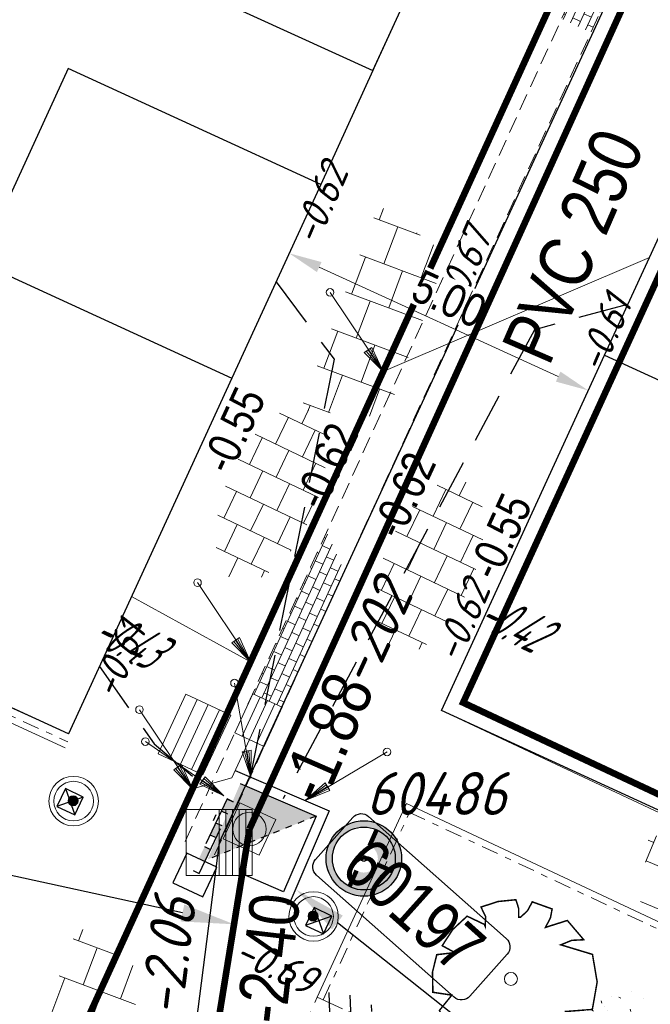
# Model space of a CAD drawing. Header units: metres. Extents: x 111546 to 149831, y 498798 to 507863.
# Tile 704 of 1056: x 112092 to 112102, y 501538 to 501553. Entities that reach past the tile are written whole.
import ezdxf
from ezdxf import colors
from ezdxf.entities.mleader import LeaderData, LeaderLine
from ezdxf.enums import TextEntityAlignment as Align
from ezdxf.math import Vec2, Vec3

# ---------------------------------------------------------------- set-up
doc = ezdxf.new("R2010")
doc.units = ezdxf.units.M
for name, pattern in [('ACAD_ISO11W100', [33, 12, -3, 12, -3, 0, -3]), ('DASHDOT', [25.4, 12.7, -6.35, 0, -6.35]), ('DASHED', [19.05, 12.7, -6.35]), ('HIDDENX2', [19.05, 12.7, -6.35]), ('JIS_02_0.7', [1.35, 0.75, -0.6]), ('RI-HWA', [7.4, 5, -2.4]), ('RI-VWA_HUISAANSLUITING', [6.1, 2.5, -1.8, 0, -1.8])]:
    doc.linetypes.add(name, pattern=pattern)
for name, color, linetype in [('0-bs-hoogte dorpel', 130, 'Continuous'), ('0-hoogte mv-bestaand', 253, 'Continuous'), ('0-hoogte mv-nieuw', 2, 'Continuous'), ('0-werkgrens', 210, 'FENCELINE1'), ('1-ontgraven teelaarde tbv aanbrengen cunet', 252, 'DASHED'), ('2-bs-Streng overstort  bobtot', 253, 'Continuous'), ('2-nw- bob-DWA', 20, 'Continuous'), ('2-nw-bob-HWA', 160, 'Continuous'), ('2-nw-diameter DWA', 20, 'Continuous'), ('2-nw-DWA inspectieput nr', 2, 'Continuous'), ('2-nw-inspectieput-OVS', 3, 'RI-VWA_HUISAANSLUITING'), ('2-nw-streng-DWA PVC', 131, 'DASHED'), ('2-nw-streng-HWA', 160, 'RI-HWA'), ('2-nw-tekst riool', 7, 'Continuous'), ('2-vw-DWA Put inspectie nummer', 54, 'Continuous'), ('2-vw-DWA-streng-PVC250-excl grondwerk', 41, 'RI-HWA-V'), ('2-vw-HWA-streng-PVC200-excl grondwerk', 41, 'RI-HWA-V'), ('2-vw-Put Overstort', 252, 'Continuous'), ('2-vw-Streng gemengd  bobtot', 54, 'Continuous'), ('3-nw-object-kunststof paal', 3, 'Continuous'), ('3-nw-object-uitneembare paal', 3, 'JIS_02_0.7'), ('3-vw-HV-304010-Opbreken tegels-opp', 150, 'AI-KADASTRAAL'), ('3-vw-object', 3, 'JIS_02_0.7'), ('6-OVL-nw-lichtmast D+E', 150, 'Continuous'), ('6-OVL-nw-lichtmast nr', 2, 'Continuous'), ('B01_HOOFDGEBOUW', 1, 'Continuous'), ('B07_TUSSENMUUR', 1, 'Continuous'), ('Q26_BOOM', 252, 'Continuous'), ('V03_KNTTEGELPAD', 252, 'Continuous')]:
    doc.layers.add(name, color=color, linetype=linetype)
for name, color, linetype, lineweight in [('0-kadastrale percelen', 253, 'AI-KADASTRAAL', 9), ('2-nw-inlaat-dwa 125', 10, 'Continuous', 15), ('2-nw-inlaat-hwa 125', 160, 'Continuous', 15), ('2-YY-huisaansluiting DWA 125mm', 10, 'HIDDENX2', 30), ('2-YY-kolkleiding HWA 125mm', 150, 'Continuous', 15), ('3-nw-arcering-molgoot', 7, 'Continuous', 5), ('3-nw-arcering-trottoir', 2, 'Continuous', 15), ('3-nw-band-ob 10x20', 7, 'Continuous', 13), ('3-nw-band-ob 10x20-achterkant', 7, 'DASHDOT', 13), ('3-nw-band-ob-12x25 achterkant band', 40, 'ACAD_ISO11W100', 13), ('3-nw-kolk-stratkolk', 7, 'Continuous', 13), ('3-nw-maatvoering', 181, 'Continuous', 15), ('3-nw-materiaalscheiding-', 7, 'DASHED', 13), ('3-nw-putrand-bestrating-dwa', 30, 'Continuous', 13), ('3-vw-kolk-straatkolk', 50, 'Continuous', 13), ('3-vw-object-betonnen paal', 13, 'Continuous', 13), ('3-vw-verharding', 3, 'Continuous', 15), ('4-nw-gazon', 7, 'Continuous', 5)]:
    doc.layers.add(name, color=color, linetype=linetype, lineweight=lineweight)
doc.layers.add('3-nw-menggranulaat', color=7, linetype='Continuous', lineweight=13, true_color=0xebebeb)
doc.styles.get("Standard").update_dxf_attribs({"font": 'isocp-ie.shx'})
doc.styles.add('veysel', font='isocp-ie.shx', dxfattribs={"height": 0.1})
doc.styles.add('Zaanstad', font='ARIALN.TTF')
doc.styles.add('Zaanstad 1-200 1.8mm', font='ARIALN.TTF', dxfattribs={"height": 0.36})
doc.styles.add('Zaanstad 1-200 2.0mm', font='ARIALN.TTF', dxfattribs={"height": 0.4})
doc.styles.add('Zaanstad 1-500 1.8mm', font='ARIALN.TTF', dxfattribs={"height": 0.9})
doc.styles.add('Zaanstad 1-500 2.0mm', font='ARIALN.TTF', dxfattribs={"height": 1})
doc.linetypes.add('AI-KADASTRAAL', pattern='A,5.5,-2,["K",Standard,S=1.8,R=0,X=0,Y=-0.9],-2,5.5,-2,[5,NLCS.SHX,S=0.75,R=0,X=0,Y=0],-2', length=19)
doc.linetypes.add('FENCELINE1', pattern='A,6.35,-2.54,[133,ltypeshp.shx,S=2.54,R=0,X=-2.54,Y=0],-2.54,25.4', length=36.83)
doc.linetypes.add('RI-HWA-V', pattern='A,2.5,[24,NLCS.SHX,S=1,R=0,X=0,Y=0],2.5,-1.8', length=6.8)
doc.dimstyles.new('1-250', dxfattribs={"dimscale": 0.25, "dimtxt": 2, "dimasz": 2, "dimexe": 1, "dimexo": 1, "dimgap": 0.5, "dimtad": 1, "dimzin": 0, "dimdsep": 46, "dimtxsty": 'Zaanstad', "dimcen": 0, "dimclrd": 256, "dimclre": 256, "dimclrt": 256, "dimadec": 0, "dimazin": 0, "dimtfac": 1, "dimtofl": 0, "dimtmove": 0, "dimatfit": 3, "dimfxl": 1, "dimtfill": 1, "dimtolj": 1, "dimtzin": 0, "dimlwd": -1, "dimlwe": -1, "dimarcsym": 0})
pattern_1 = [(294.51638, (112010.33835, 501946.37295), (-0.2375469, -0.6359021), [0.4, -0.56]), (294.51638, (112010.27896, 501946.21397), (-0.2375469, -0.6359021), [0.16, -0.8]), (294.51638, (112010.49732, 501946.31356), (-0.2375469, -0.6359021), [0.16, -0.8])]

# ---------------------------------------------------------------- blocks, each defined once
blk = doc.blocks.new('Q26')
at = {"linetype": 'Continuous', "lineweight": 20, "const_width": 0.0225}
blk.add_lwpolyline([(0.757, 0.516), (1.237, 0.371), (1.308, -0.046), (1.235, -0.463), (0.83, -0.494), (1.061, -0.711), (0.757, -1.022), (0.565, -0.971), (0.395, -0.867), (0.404, -1.032), (0.49, -1.198), (0.163, -1.271), (-0.015, -1.136), (-0.097, -0.929), (-0.141, -1.084), (-0.112, -1.255), (-0.489, -1.131), (-0.532, -0.774), (-0.668, -0.854), (-0.707, -0.996), (-0.927, -0.766), (-1.083, -0.479), (-0.894, -0.246), (-1.181, -0.203), (-1.187, 0.104), (-1.122, 0.367), (-0.847, 0.398), (-1.04, 0.503), (-0.879, 0.749), (-0.663, 0.95), (-0.402, 0.826), (-0.388, 0.795), (-0.382, 0.942), (-0.452, 1.088), (-0.194, 1.172), (0.076, 1.199), (0.118, 1.07), (0.119, 0.935), (0.148, 0.935), (0.252, 1.031), (0.325, 1.167), (0.626, 1.059), (0.6, 0.925), (0.525, 0.78), (0.856, 0.885), (1.105, 0.593), (0.924, 0.584)], close=True, dxfattribs=at)
at = {"linetype": 'Continuous', "lineweight": 20}
blk.add_circle((0.001, -0.001), 0.0983, dxfattribs=at)
blk = doc.blocks.new('PUTVOP')
at = {"layer": '2-vw-Put Overstort', "linetype": 'Continuous', "lineweight": 0, "flags": 128}
blk.add_lwpolyline([(0, 0), (0, 0.5), (-0.5, 0.5), (-0.5, -0.5), (0.5, -0.5), (0.5, 0.5), (0, 0.5), (0.1, 0.5), (0.1, -0.5), (0.2, -0.5), (0.2, 0.5), (0.3, 0.5), (0.3, -0.5), (0.4, -0.5), (0.4, 0.5), (0.5, 0.5), (0.5, -0.5), (0, -0.5), (0, 0)], dxfattribs=at)
at = {"layer": '2-vw-Put Overstort', "linetype": 'Continuous', "lineweight": 0}
blk.add_point((0, 0), dxfattribs=at)
blk = doc.blocks.new('*D564')
at = {"layer": '3-nw-maatvoering', "ltscale": 0.01, "transparency": 16777216}
for p, q in [((112096.159, 501549.128), (112096.098, 501548.995)), ((112096.657, 501549.014), (112100.277, 501547.354)), ((112100.688, 501547.051), (112100.627, 501546.918))]:
    blk.add_line(p, q, dxfattribs=at)
for points in [[(112096.692, 501549.089), (112096.622, 501548.938), (112096.202, 501549.222)], [(112100.312, 501547.43), (112100.242, 501547.278), (112100.731, 501547.145)]]:
    blk.add_solid(points, dxfattribs=at)
at = {"layer": 'Defpoints', "color": 0, "ltscale": 0.01, "transparency": 16777216}
for p in [(112096.263, 501549.355), (112100.792, 501547.278), (112100.731, 501547.145)]:
    blk.add_point(p, dxfattribs=at)
at = {"layer": '3-nw-maatvoering', "ltscale": 0.01, "transparency": 16777216, "insert": (112098.625, 501548.529), "char_height": 0.5, "attachment_point": 5, "rotation": 335.3675, "style": 'Zaanstad', "bg_fill": 3, "box_fill_scale": 1.1, "bg_fill_color": 256, "bg_fill_true_color": 13158600, "bg_fill_transparency": 0}
blk.add_mtext('\\A1;5.00', dxfattribs=at)
blk = doc.blocks.new('tgls')
at = {"linetype": 'Continuous'}
for p, q in [((-1.018, -0.663), (-1.018, 0.575)), ((-0.418, -0.668), (-0.418, 0.573)), ((0.182, -0.673), (0.182, 0.57)), ((0.782, -0.678), (0.782, 0.568)), ((-1.018, 0.329), (-1.552, 0.329)), ((0.182, 0.329), (-0.418, 0.329)), ((1.218, 0.329), (0.782, 0.329)), ((-1.618, 0.029), (-1.635, 0.029)), ((-1.618, -0.658), (-1.618, 0.09)), ((-0.418, 0.029), (-1.018, 0.029)), ((0.782, 0.029), (0.182, 0.029)), ((-1.018, -0.271), (-1.618, -0.271)), ((0.182, -0.271), (-0.418, -0.271)), ((1.382, -0.271), (0.782, -0.271)), ((1.382, -0.682), (1.382, -0.248)), ((-1.618, -0.571), (-1.803, -0.571)), ((-0.418, -0.571), (-1.018, -0.571)), ((0.782, -0.571), (0.182, -0.571)), ((1.473, -0.571), (1.382, -0.571))]:
    blk.add_line(p, q, dxfattribs=at)
blk = doc.blocks.new('straatkolk_M')
at = {"linetype": 'Continuous'}
for p, q in [((-0.404, 0.475), (-0.569, -0.255)), ((0.569, 0.255), (-0.404, 0.475)), ((0.569, 0.255), (0.404, -0.475)), ((0.404, -0.475), (-0.569, -0.255))]:
    blk.add_line(p, q, dxfattribs=at)
blk = doc.blocks.new('Bestaande straatkolk')
for points in [[(-0.499, 0.559), (0.499, 0.559)], [(-0.499, 0.374), (0.499, 0.374)], [(-0.499, 0.189), (0.499, 0.189)]]:
    blk.add_lwpolyline(points)
at = {"rotation": 12.74062106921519}
blk.add_blockref('straatkolk_M', (0, 0.374), dxfattribs=at)
blk = doc.blocks.new('3-neerklapbare paal')
for points in [[(0.05, -0.5), (-0.05, -0.5), (-0.05, -0.7), (0.05, -0.7)], [(0.05, -0.9), (-0.05, -0.9), (-0.05, -1.1), (0.05, -1.1)], [(0.05, -1.3), (-0.05, -1.3), (-0.05, -1.5), (0.05, -1.5)]]:
    blk.add_hatch(color=256).paths.add_polyline_path(points)
blk.add_lwpolyline([(-0.25, -0.5), (0.25, -0.5), (0.25, 0), (-0.25, 0)], close=True)
for points in [[(-0.05, -0.3), (-0.05, -1.5), (0.05, -1.5), (0.05, -0.3)], [(0.05, -0.3), (-0.05, -0.3)], [(0.053, -0.7), (-0.05, -0.7)], [(0.053, -0.9), (-0.05, -0.9)], [(0.053, -1.1), (-0.05, -1.1)], [(0.053, -1.1), (-0.05, -1.1)], [(0.053, -1.3), (-0.05, -1.3)], [(0.053, -1.5), (-0.05, -1.5)]]:
    blk.add_lwpolyline(points)
blk = doc.blocks.new('2-inlaat')
for p, q in [((-1.728, 2.693), (0, 0)), ((0, 0), (-0.357, 0.822))]:
    blk.add_line(p, q)
blk.add_lwpolyline([(-0.357, 0.822), (-0.618, 0.653), (0, 0), (-0.424, 0.781), (-0.552, 0.694), (0, 0), (-0.491, 0.739)])
blk.add_circle((-1.728, 2.693), 0.128)
blk = doc.blocks.new('2-inspectieput 100x100')
at = {"ltscale": 0.02}
h = blk.add_hatch(color=256, dxfattribs=at)
h.dxf.hatch_style = 1
h.paths.add_polyline_path([(0.5, 0.5), (-0.5, 0.5), (-0.5, -0.5)])
at = {"flags": 128}
for points in [[(-0.62, 0.62), (0.62, 0.62), (0.62, -0.62), (-0.62, -0.62)], [(-0.5, 0.5), (0.5, 0.5), (0.5, -0.5), (-0.5, -0.5)]]:
    blk.add_lwpolyline(points, close=True, dxfattribs=at)
at = {"ltscale": 0.02}
blk.add_lwpolyline([(0.5, 0.5), (-0.5, -0.5)], dxfattribs=at)
blk = doc.blocks.new('6-OVL-LM 3.5m fietspad')
at = {"linetype": 'ByBlock', "lineweight": -2}
h = blk.add_hatch(color=0, dxfattribs=at)
h.paths.add_polyline_path([(0, 0.42, 1), (0, -0.42, 1)])
h.paths.add_polyline_path([(0, -0.35, -1), (0, 0.35, -1)], flags=16)
h.paths.add_polyline_path([(0, -0.032, -1), (0, 0.032, -1)], flags=0)
h = blk.add_hatch(color=0, dxfattribs=at)
h.dxf.hatch_style = 1
h.paths.add_polyline_path([(0, 0.156, -0.031603), (0.02, 0.155), (0.02, 0.349, 0.014031), (0, 0.35, 0.414214), (-0.35, 0), (-0.156, 0, -0.414214)])
h.paths.add_polyline_path([(0, -0.35), (0, -0.156, -0.414214), (-0.156, 0), (-0.35, 0, 0.414214)])
at = {"color": 0, "linetype": 'ByBlock', "lineweight": -2, "const_width": 0.05}
for points in [[(0.02, 0.349), (0.02, 0.155)], [(-0.156, 0), (-0.35, 0)], [(0, -0.156), (0, -0.35)]]:
    blk.add_lwpolyline(points, dxfattribs=at)
at = {"color": 0, "linetype": 'ByBlock', "lineweight": -2}
for radius in [0.42, 0.35, 0.0315]:
    blk.add_circle((0, 0), radius, dxfattribs=at)
at = {"ltscale": 2.5, "style": 'Zaanstad 1-200 2.0mm', "flags": 1}
blk.add_attdef('STRAAT', (1.192, -1.016), '', height=0.4, dxfattribs=at)
at = {"layer": '6-OVL-nw-lichtmast nr', "ltscale": 0.05, "style": 'Zaanstad'}
blk.add_attdef('MAST', (1.228, 0.306), '', height=0.4, dxfattribs=at)
blk = doc.blocks.new('3-PAAL KUNSTSTOF')
for p, q in [((-0.3, 0.225), (0.2, -0.275)), ((0.2, 0.225), (-0.3, -0.275))]:
    blk.add_line(p, q)
at = {"flags": 128}
blk.add_lwpolyline([(-0.3, -0.275), (0.2, -0.275), (0.2, 0.225), (-0.3, 0.225)], close=True, dxfattribs=at)
blk = doc.blocks.new('putrand')
blk.add_lwpolyline([(-0.3, -0.3), (0.3, -0.3), (0.3, 0.3), (-0.3, 0.3)], close=True)
blk.add_circle((0, 0), 0.253)
blk = doc.blocks.new('3-betonnen paaltje')
at = {"ltscale": 0.3}
h = blk.add_hatch(color=256, dxfattribs=at)
edge = h.paths.add_edge_path()
edge.add_arc((0.0022, 0.0055), 0.05, 0, 360)
for centre, radius in [((0, 0), 0.25), ((0, 0), 0.2), ((0.0022, 0.0055), 0.05)]:
    blk.add_circle(centre, radius, dxfattribs=at)

msp = doc.modelspace()

# ---------------------------------------------------------------- hatches: boundary and pattern name
at = {"layer": '3-nw-arcering-molgoot', "ltscale": 0.01}
h = msp.add_hatch(dxfattribs=at)
h.set_pattern_fill('AVH-BSS_KEIFORMAAT_HALFST', color=256, scale=1.2, angle=90, pattern_type=2)
h.set_pattern_definition([(335.40523, (112111.90461, 501583.457), (0.16700946, 0.0621276), [0.126, -0.126]), (65.40523, (112111.90461, 501583.457), (-0.11456853, 0.05244093), [])])
h.paths.add_polyline_path([(112100.3307, 501552.7739), (112100.7743, 501552.5696), (112101.7151, 501554.6251), (112101.449, 501555.2211)])
h = msp.add_hatch(dxfattribs=at)
h.set_pattern_fill('AVH-BSS_KEIFORMAAT_HALFST', color=256, scale=1.2, angle=90, pattern_type=2)
h.set_pattern_definition([(335.40523, (112107.22502, 501573.23342), (0.16700946, 0.0621276), [0.126, -0.126]), (65.40523, (112107.22502, 501573.23342), (-0.11456853, 0.05244093), [])])
h.paths.add_polyline_path([(112095.6511, 501542.5503), (112096.0947, 501542.346), (112097.0355, 501544.4015), (112096.7694, 501544.9975)])
at = {"layer": '3-nw-arcering-trottoir'}
h = msp.add_hatch(dxfattribs=at)
h.set_pattern_fill('AVH-TEGEL_300X300_HALFST', color=256, scale=1.5, angle=404.48263, style=0, pattern_type=2)
h.set_pattern_definition([(64.50611248, (-284941.2196, 818953.96537), (-0.00940535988, 0.50302737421), [0.45, -0.45]), (154.50611248, (-284941.2196, 818953.96537), (-0.19368666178, -0.40618404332), [])])
edge = h.paths.add_edge_path()
edge.add_ellipse((112098.3125, 501544.4701), major_axis=(0.5517, 1.2939), ratio=0.488545, start_angle=0, end_angle=360)
at = {"layer": '3-vw-HV-304010-Opbreken tegels-opp', "ltscale": 0.01}
h = msp.add_hatch(dxfattribs=at)
h.set_pattern_fill('GOST_GLASS', color=256, scale=0.08)
h.set_pattern_definition(pattern_1)
h.paths.add_polyline_path([(112098.7563, 501543.6423), (112099.9171, 501542.939), (112100.6465, 501543.5383), (112099.4856, 501544.2416)], flags=9)
h = msp.add_hatch(dxfattribs=at)
h.set_pattern_fill('GOST_GLASS', color=256, scale=0.08)
h.set_pattern_definition(pattern_1)
h.paths.add_polyline_path([(112092.9095, 501543.3696), (112094.0624, 501542.6714), (112094.785, 501543.2652), (112093.6321, 501543.9634)], flags=9)

# ---------------------------------------------------------------- linework, layer by layer
at = {"layer": '0-kadastrale percelen', "ltscale": 0.25}
msp.add_lwpolyline([(112108.85, 501576.767), (112088.373, 501586.209), (112072.307, 501551.28), (112092.859, 501541.941)], close=True, dxfattribs=at)
msp.add_lwpolyline([(112134.86, 501567.522), (112126.243, 501571.728), (112114.503, 501577.18), (112098.507, 501542.294), (112119.357, 501532.51)], dxfattribs=at)
at = {"layer": '2-nw-DWA inspectieput nr', "elevation": 0.6224, "flags": 128}
msp.add_lwpolyline([(112096.6022, 501540.0403), (112097.1656, 501540.676, -0.4142136), (112097.4054, 501540.6905), (112099.4896, 501538.8435, -0.4142136), (112099.5041, 501538.6037), (112098.9406, 501537.9679, -0.4142136), (112098.7008, 501537.9535), (112096.6166, 501539.8004, -0.4142136)], format="xyb", close=True, dxfattribs=at)
at = {"layer": '2-nw-streng-HWA', "ltscale": 0.25, "const_width": 0.1}
for points in [[(112090.0187, 501530.7794), (112110.1768, 501574.9064)], [(112095.5999, 501540.5001), (112093.7026, 501528.7902)]]:
    msp.add_lwpolyline(points, dxfattribs=at)
at = {"layer": '2-vw-DWA-streng-PVC250-excl grondwerk', "ltscale": 0.2, "elevation": 0.35, "flags": 128}
msp.add_lwpolyline([(112112.612, 501578.159), (112095.143, 501540.297)], dxfattribs=at)
at = {"layer": '2-vw-HWA-streng-PVC200-excl grondwerk', "ltscale": 0.2, "flags": 128}
msp.add_lwpolyline([(112095.143, 501540.297), (112093.705, 501529.089)], dxfattribs=at)
at = {"layer": '2-YY-huisaansluiting DWA 125mm', "ltscale": 0.06}
msp.add_lwpolyline([(112093.3262, 501542.9599), (112094.1546, 501541.7907), (112095.0429, 501541.0446)], dxfattribs=at)
at = {"layer": '2-YY-kolkleiding HWA 125mm', "ltscale": 0.06}
msp.add_lwpolyline([(112093.8134, 501544.0225), (112095.6161, 501543.0324)], dxfattribs=at)
at = {"layer": '2-YY-kolkleiding HWA 125mm', "ltscale": 0.06, "elevation": 0}
msp.add_lwpolyline([(112095.6003, 501541.8543), (112095.3339, 501541.2762), (112094.7369, 501541.1078)], dxfattribs=at)
at = {"layer": '3-nw-band-ob 10x20'}
for points in [[(112072.8924, 501550.9022), (112092.8079, 501541.7282)], [(112096.6268, 501537.9542), (112097.9772, 501540.8857)], [(112097.9772, 501540.8857), (112107.9436, 501536.2089)]]:
    msp.add_lwpolyline(points, dxfattribs=at)
at = {"layer": '3-nw-band-ob 10x20-achterkant', "ltscale": 0.02}
for points in [[(112072.8434, 501551.0349), (112092.8498, 501541.819)], [(112096.7176, 501537.9124), (112098.0259, 501540.7524)], [(112098.0259, 501540.7524), (112107.9011, 501536.1183)]]:
    msp.add_lwpolyline(points, dxfattribs=at)
at = {"layer": '3-nw-band-ob-12x25 achterkant band', "ltscale": 0.035}
msp.add_lwpolyline([(112096.6268, 501537.9542), (112107.8439, 501532.7871)], dxfattribs=at)
at = {"layer": '3-nw-materiaalscheiding-', "ltscale": 0.025}
msp.add_lwpolyline([(112094.5976, 501533.5491), (112096.6268, 501537.9542)], dxfattribs=at)
at = {"layer": 'B01_HOOFDGEBOUW'}
for p, q in [((112097.471, 501551.989), (112098.263, 501553.719)), ((112097.471, 501551.989), (112096.681, 501550.263)), ((112091.506, 501549.086), (112095.331, 501547.332))]:
    msp.add_line(p, q, dxfattribs=at)
for points in [[(112096.681, 501550.263), (112092.852, 501552.02), (112091.506, 501549.086)], [(112095.331, 501547.332), (112092.859, 501541.941), (112084.956, 501545.567), (112086.339, 501548.582), (112084.1, 501549.609), (112084.967, 501551.497)], [(112110.898, 501542.523), (112110.034, 501540.641), (112107.806, 501541.664), (112106.426, 501538.659), (112098.507, 501542.294), (112100.981, 501547.681), (112104.816, 501545.92)]]:
    msp.add_lwpolyline(points, dxfattribs=at)
at = {"layer": 'B07_TUSSENMUUR'}
msp.add_line((112085.733, 501557.35), (112097.471, 501551.989), dxfattribs=at)
at = {"layer": 'V03_KNTTEGELPAD'}
for p, q in [((112100.981, 501547.681), (112102.34, 501550.639)), ((112096.681, 501550.263), (112095.331, 501547.332))]:
    msp.add_line(p, q, dxfattribs=at)

# ---------------------------------------------------------------- block references
at = {"layer": '2-nw-inlaat-dwa 125', "yscale": 0.4513648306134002, "zscale": 0.4513648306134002}
for p, xscale, rotation in [((112095.6205, 501541.2879), -0.4513648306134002, 42.54872788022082), ((112095.2125, 501541.0043), -0.4513648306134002, 88.0781982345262), ((112096.4419, 501540.9341), 0.4513648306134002, 267.8719140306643)]:
    msp.add_blockref('2-inlaat', p, dxfattribs=dict(at, xscale=xscale, rotation=rotation))
at = {"layer": '2-nw-inlaat-hwa 125', "xscale": 0.4513648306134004, "yscale": 0.4513648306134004, "zscale": 0.4513648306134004, "rotation": 1.104539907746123}
for p in [(112095.6161, 501543.0324, 0), (112094.7369, 501541.1078, 0)]:
    msp.add_blockref('2-inlaat', p, dxfattribs=at)
at = {"layer": '2-vw-Put Overstort'}
msp.add_blockref('PUTVOP', (112095.143, 501540.297), dxfattribs=at)
at = {"layer": '3-nw-kolk-stratkolk', "xscale": 0.6549999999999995, "yscale": 0.6549999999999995, "zscale": 0.6549999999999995, "rotation": 245.2643200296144}
msp.add_blockref('Bestaande straatkolk', (112095.5144, 501542.2536), dxfattribs=at)
at = {"layer": '3-nw-object-kunststof paal', "xscale": 0.6000000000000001, "yscale": 0.6000000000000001, "zscale": 0.6000000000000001, "rotation": 334.4823217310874}
msp.add_blockref('3-PAAL KUNSTSTOF', (112092.9151, 501540.9149), dxfattribs=at)
at = {"layer": '3-nw-object-uitneembare paal', "rotation": 154.723482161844}
msp.add_blockref('3-neerklapbare paal', (112094.6655, 501539.5779), dxfattribs=at)
at = {"layer": '3-nw-putrand-bestrating-dwa', "zscale": 1.528603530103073, "rotation": 155.2639705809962}
msp.add_blockref('putrand', (112095.5999, 501540.5001), dxfattribs=at)
at = {"layer": '3-vw-kolk-straatkolk', "rotation": 245.0449494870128}
msp.add_blockref('Bestaande straatkolk', (112094.4266, 501542.0909), dxfattribs=at)
at = {"layer": '3-vw-object', "rotation": 154.723482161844}
msp.add_blockref('3-neerklapbare paal', (112094.6655, 501539.5779), dxfattribs=at)
at = {"layer": '3-vw-object-betonnen paal', "xscale": 1.500000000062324, "yscale": 1.500000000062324, "zscale": 1.500000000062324, "rotation": 75.86515164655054}
msp.add_blockref('3-betonnen paaltje', (112092.9358, 501540.9229), dxfattribs=at)
at = {"layer": '3-vw-verharding'}
for p, rotation in [((112102.7739, 501539.2306), 156.9733082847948), ((112092.9802, 501537.0911), 249.5460587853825)]:
    msp.add_blockref('tgls', p, dxfattribs=dict(at, rotation=rotation))
at = {"layer": 'Q26_BOOM'}
msp.add_blockref('Q26', (112099.56, 501538.23), dxfattribs=at)

# ---------------------------------------------------------------- texts
at = {"layer": '0-bs-hoogte dorpel', "oblique": 25, "width": 0.6}
for s, p in [('-0.42', (112099.4329, 501543.3697)), ('-0.43', (112093.602, 501543.1159))]:
    msp.add_text(s, height=0.6, rotation=334.4108, dxfattribs=at).set_placement(p, align=Align.CENTER)
at = {"layer": '0-hoogte mv-bestaand', "style": 'veysel', "oblique": 15}
for s, rotation, p in [('-0.62', 67, (112096.8699, 501549.8845)), ('-0.67', 67, (112099.0415, 501548.9091)), ('-0.61', 67, (112101.1771, 501547.9197)), ('-0.62', 67, (112099.0215, 501543.5608)), ('-0.61', 67, (112093.8194, 501542.9777)), ('-0.69', 335, (112095.9091, 501538.2351))]:
    msp.add_text(s, height=0.45, rotation=rotation, dxfattribs=at).set_placement(p, align=Align.CENTER)
at = {"layer": '0-hoogte mv-nieuw', "style": 'Zaanstad 1-200 1.8mm'}
for s, p in [('-0.55', (112095.3573, 501546.5456)), ('-0.62', (112096.7619, 501546.0019)), ('-0.62', (112097.9397, 501545.5599)), ('-0.55', (112099.3941, 501544.9349))]:
    msp.add_text(s, height=0.5, rotation=65.27388, dxfattribs=at).set_placement(p, align=Align.MIDDLE_CENTER)
at = {"layer": '2-bs-Streng overstort  bobtot', "oblique": 15}
msp.add_text('-2.06', height=0.65, rotation=82.68883, dxfattribs=at).set_placement((112094.7646, 501537.6165), align=Align.BOTTOM_LEFT)
at = {"layer": '2-nw- bob-DWA', "style": 'Zaanstad 1-500 1.8mm'}
msp.add_text('-1.88', height=0.75, rotation=66.41661, dxfattribs=at).set_placement((112096.8177, 501542.9361, 0.35), align=Align.TOP_RIGHT)
at = {"layer": '2-vw-DWA Put inspectie nummer', "oblique": 15}
msp.add_text('60486', height=0.65, dxfattribs=at).set_placement((112097.3691, 501540.518), align=Align.BOTTOM_LEFT)
at = {"layer": '2-vw-Streng gemengd  bobtot', "oblique": 15}
msp.add_text('-202', height=0.65, rotation=65.23206, dxfattribs=at).set_placement((112097.6036, 501542.5262), align=Align.BOTTOM_LEFT)

# ---------------------------------------------------------------- next in the draw order: dimensions: what is measured, and where the dimension line sits
at = {"layer": '3-nw-maatvoering', "ltscale": 0.01}
dim = msp.add_aligned_dim(p1=(112096.2633, 501549.3551), p2=(112100.7925, 501547.2784), distance=-0.1463, text='5.00', dimstyle='1-250', dxfattribs=at)
dim.commit()
dim.dimension.update_dxf_attribs({"geometry": '*D564', "text_midpoint": (112098.6254, 501548.5294)})

# ---------------------------------------------------------------- next in the draw order: hatches: boundary and pattern name
at = {"layer": '3-nw-arcering-trottoir'}
h = msp.add_hatch(dxfattribs=at)
h.set_pattern_fill('AVH-TEGEL_300X300_HALFST', color=256, scale=1.5, angle=404.48263, style=0, pattern_type=2)
h.set_pattern_definition([(64.50611248, (-284943.6063, 818955.05783), (-0.00940535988, 0.50302737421), [0.45, -0.45]), (154.50611248, (-284943.6063, 818955.05783), (-0.19368666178, -0.40618404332), [])])
edge = h.paths.add_edge_path()
edge.add_ellipse((112095.9258, 501545.5626), major_axis=(0.5517, 1.2939), ratio=0.488545, start_angle=0, end_angle=360)
at = {"layer": '3-nw-menggranulaat', "ltscale": 0.02}
h = msp.add_hatch(color=256, dxfattribs=at)
h.dxf.hatch_style = 1
edge = h.paths.add_edge_path()
edge.add_arc((112001.698, 501254.9293), 191.0978, 65.157628, 68.54918, ccw=False)
edge.add_arc((112051.5937, 501362.7078), 72.3301, 58.728744, 65.15638, ccw=False)
edge.add_arc((112051.9885, 501363.7727), 71.2153, 53.128423, 58.555518, ccw=False)
edge.add_arc((112109.7502, 501439.076), 23.7066, 230.65127, 256.57782)
edge.add_line((112104.2473, 501416.0169), (112103.2894, 501419.9684))
edge.add_arc((112112.977, 501444.7965), 26.6512, 237.88147, 248.68499, ccw=False)
edge.add_arc((112164.7613, 501522.5479), 120.0615, 234.033446, 236.678612, ccw=False)
edge.add_arc((112059.1446, 501375.1409), 61.2836, 55.054594, 58.728773)
edge.add_arc((112051.5933, 501362.7072), 75.8308, 58.728773, 65.156409)
edge.add_arc((112001.698, 501254.9293), 194.5978, 65.157628, 68.549965)
edge.add_arc((110702.9936, 497927.1044), 3766.8587, 68.6746807, 68.8977944)
edge.add_arc((112177.1944, 501730.1081), 311.9351, 242.796586, 247.770921, ccw=False)
edge.add_arc((112034.708, 501452.9589), 0.305, 164.6922, 247.8295, ccw=False)
edge.add_line((112034.4139, 501453.0394), (112034.5326, 501453.2655))
edge.add_line((112034.5326, 501453.2655), (112031.5168, 501454.8335))
edge.add_line((112031.5168, 501454.8335), (112031.0519, 501453.9907))
edge.add_arc((112030.7892, 501454.1356), 0.3, 231.13017, 331.11964, ccw=False)
edge.add_line((112030.6009, 501453.902), (112028.9217, 501455.2555))
edge.add_arc((112008.6918, 501427.6832), 34.1977, 53.73245, 61.20333)
edge.add_arc((112196.9704, 501771.6456), 357.9235, 232.750083, 241.314196, ccw=False)
edge.add_arc((111980.5292, 501486.9543), 0.3, 141.9463, 226.27403, ccw=False)
edge.add_line((111980.293, 501487.1392), (111980.4168, 501487.2974))
edge.add_line((111980.4168, 501487.2974), (111977.7245, 501489.3714))
edge.add_line((111977.7245, 501489.3714), (111977.5962, 501489.2129))
edge.add_arc((111977.3591, 501489.3967), 0.3, 231.9463, 322.22415, ccw=False)
edge.add_arc((112183.8463, 501755.0102), 336.7335, 231.040572, 232.138425, ccw=False)
edge.add_arc((112182.5932, 501757.506), 337.8959, 220.566267, 231.471905, ccw=False)
edge.add_line((111925.9091, 501537.7631), (111924.814, 501538.9138))
edge.add_line((111924.814, 501538.9138), (111924.2688, 501539.4794))
edge.add_line((111924.2688, 501539.4794), (111923.5727, 501540.1514))
edge.add_line((111923.5727, 501540.1514), (111923.062, 501540.6079))
edge.add_line((111923.062, 501540.6079), (111921.6684, 501541.8303))
edge.add_line((111921.6684, 501541.8303), (111920.9772, 501542.4758))
edge.add_line((111920.9772, 501542.4758), (111919.1418, 501544.1465))
edge.add_line((111919.1418, 501544.1465), (111913.4894, 501549.4428))
edge.add_line((111913.4894, 501549.4428), (111910.022, 501552.7518))
edge.add_arc((111923.8992, 501567.7123), 20.4057, 215.1917, 227.15117, ccw=False)
edge.add_line((111907.2231, 501555.9522), (111906.5301, 501556.9348))
edge.add_line((111906.5301, 501556.9348), (111901.6864, 501564.2844))
edge.add_arc((111902.3519, 501564.7283), 0.8, 131.72399, 213.70598, ccw=False)
edge.add_line((111901.8195, 501565.3254), (111902.7886, 501566.1896))
edge.add_line((111902.7886, 501566.1896), (111900.5994, 501568.6589))
edge.add_line((111900.5994, 501568.6589), (111900.1549, 501568.2625))
edge.add_arc((111899.6225, 501568.8596), 0.8, 216.71707, 311.72399, ccw=False)
edge.add_line((111898.9812, 501568.3813), (111897.54, 501570.3136))
edge.add_arc((111772.2737, 501477.014), 156.1937, 36.679082, 48.164313)
edge.add_line((111876.4543, 501593.3878), (111874.8319, 501591.4998))
edge.add_arc((111771.4048, 501476.2953), 154.8201, 36.700144, 48.083473, ccw=False)
edge.add_line((111895.5355, 501568.8199), (111898.8593, 501564.0338))
edge.add_line((111898.8593, 501564.0338), (111905.3584, 501554.1339))
edge.add_line((111905.3584, 501554.1339), (111906.9046, 501552.4156))
edge.add_line((111906.9046, 501552.4156), (111913.78, 501545.912))
edge.add_arc((111912.8891, 501544.9653), 1.3, -43.26018, 46.73982, ccw=False)
edge.add_line((111913.8359, 501544.0744), (111913.7325, 501543.9646))
edge.add_line((111913.7325, 501543.9646), (111915.8445, 501541.9772))
edge.add_line((111915.8445, 501541.9772), (111915.9441, 501542.0831))
edge.add_arc((111916.8908, 501541.1922), 1.3, 47.69038, 136.73982, ccw=False)
edge.add_line((111917.7659, 501542.1535), (111919.3503, 501540.7113))
edge.add_line((111919.3503, 501540.7113), (111920.0576, 501540.0508))
edge.add_line((111920.0576, 501540.0508), (111921.471, 501538.811))
edge.add_line((111921.471, 501538.811), (111921.9389, 501538.3928))
edge.add_line((111921.9389, 501538.3928), (111922.5707, 501537.7827))
edge.add_line((111922.5707, 501537.7827), (111923.0807, 501537.2536))
edge.add_line((111923.0807, 501537.2536), (111924.129, 501536.1523))
edge.add_arc((112182.606, 501757.5182), 340.3135, 220.57754, 231.46588)
edge.add_arc((112197.293, 501772.0462), 360.8357, 231.07875, 241.303034)
edge.add_arc((112007.7091, 501426.1344), 33.6227, 49.73343, 60.96455, ccw=False)
edge.add_arc((112028.8645, 501451.2589), 0.7839, -83.36949, 42.65398, ccw=False)
edge.add_line((112028.955, 501450.4803), (112031.5441, 501448.28))
edge.add_line((112031.5441, 501448.28), (112031.8857, 501448.6756))
edge.add_arc((112033.171, 501447.5628), 1.7, 62.97169, 139.11462, ccw=False)
edge.add_arc((112177.1547, 501730.0166), 315.3354, 242.989412, 247.77186)
edge.add_arc((110974.1351, 498626.0188), 3013.6949, 68.6444967, 68.9242664, ccw=False)
edge = h.paths.add_edge_path()
edge.add_line((112111.9121, 501441.0392), (112112.1191, 501440.9125))
edge.add_line((112112.1191, 501440.9125), (112110.4333, 501438.1575))
edge.add_line((112110.4333, 501438.1575), (112110.375, 501438.2061))
edge.add_arc((112108.6256, 501435.7054), 3.0518, 55.02503, 92.90173)
edge.add_arc((112109.2258, 501423.8652), 14.9073, 92.90173, 99.23873)
edge.add_arc((112100.3974, 501478.1406), 40.0815, 269.48073, 279.23873, ccw=False)
edge.add_arc((112100.3155, 501469.1003), 31.0408, 252.56044, 269.48073, ccw=False)
edge.add_arc((112170.1164, 501691.2975), 263.9437, 245.240897, 252.560441, ccw=False)
edge.add_line((112059.5757, 501451.6164), (112050.7963, 501455.6654))
edge.add_line((112050.7963, 501455.6654), (112047.4499, 501457.2685))
edge.add_arc((112190.023, 501757.5748), 332.4319, 243.111802, 244.603553, ccw=False)
edge.add_arc((112039.3202, 501460.3675), 0.8, 63.2445, 152.48679)
edge.add_line((112038.6106, 501460.7371), (112037.8612, 501459.2982))
edge.add_line((112037.8612, 501459.2982), (112034.9344, 501460.8226))
edge.add_line((112034.9344, 501460.8226), (112035.6742, 501462.2431))
edge.add_arc((112034.9647, 501462.6126), 0.8, 332.48762, 420.59381)
edge.add_arc((112275.291, 501908.2182), 505.4817, 235.788916, 241.662589, ccw=False)
edge.add_line((111991.0872, 501490.1991), (111991.0604, 501489.3846))
edge.add_line((111991.0604, 501489.3846), (111990.3902, 501488.4659))
edge.add_line((111990.3902, 501488.4659), (111990.2041, 501488.6082))
edge.add_line((111990.2041, 501488.6082), (111990.0793, 501488.4452))
edge.add_line((111990.0793, 501488.4452), (111977.7692, 501497.8639))
edge.add_line((111977.7692, 501497.8639), (111977.565, 501498.0276))
edge.add_line((111977.565, 501498.0276), (111978.095, 501498.6415))
edge.add_line((111978.095, 501498.6415), (111979.39, 501499.3726))
edge.add_arc((111997.1799, 501521.5675), 28.4446, 224.07846, 231.28689, ccw=False)
edge.add_arc((112011.2297, 501537.5601), 49.6925, 220.73376, 226.05653, ccw=False)
edge.add_arc((112004.0606, 501531.3864), 40.2315, 216.40767, 220.73376, ccw=False)
edge.add_arc((111935.6825, 501480.9596), 44.7298, 36.40767, 46.82882)
edge.add_line((111966.2858, 501513.5816), (111959.0785, 501520.3429))
edge.add_arc((111919.1455, 501479.1951), 57.3392, 45.858344, 48.741754)
edge.add_arc((111890.7668, 501446.8448), 100.3729, 48.741754, 56.755786)
edge.add_arc((111976.1671, 501575.8307), 54.3253, 222.88148, 236.00412, ccw=False)
edge.add_arc((112182.606, 501757.5182), 329.3135, 218.703715, 221.603545, ccw=False)
edge.add_line((111925.6131, 501551.6007), (111920.7591, 501557.616))
edge.add_arc((111461.8769, 501177.7845), 595.6885, 39.6156525, 41.2763376)
edge.add_arc((111908.9574, 501570.2273), 0.8, 41.27634, 131.66159)
edge.add_line((111908.4257, 501570.825), (111908.1369, 501570.568))
edge.add_line((111908.1369, 501570.568), (111905.8768, 501573.1081))
edge.add_line((111905.8768, 501573.1081), (111906.175, 501573.3734))
edge.add_arc((111905.6432, 501573.9711), 0.8, 311.66159, 401.75791)
edge.add_arc((111461.8769, 501177.7845), 595.6885, 41.757908, 42.8449809)
edge.add_line((111898.6335, 501582.8629), (111897.607, 501581.9109))
edge.add_line((111897.607, 501581.9109), (111894.0227, 501585.7427))
edge.add_line((111894.0227, 501585.7427), (111895.0401, 501586.7032))
edge.add_arc((111980.691, 501669.1707), 118.899, 222.95778, 223.915217, ccw=False)
edge.add_arc((112803.4011, 502423.9206), 1235.3633, 220.7094983, 222.5739803, ccw=False)
edge.add_line((111866.9632, 501618.1869), (111868.8255, 501619.8336))
edge.add_arc((112774.578, 502398.8635), 1194.6862, 220.6985415, 222.6242771)
edge.add_arc((111460.9003, 501176.9176), 599.4937, 39.6184709, 43.5335799, ccw=False)
edge.add_line((111922.6949, 501559.1981), (111927.5614, 501553.1673))
edge.add_arc((112098.3634, 501688.0234), 217.6223, 218.292712, 220.747944)
edge.add_line((111933.4953, 501545.9742), (111937.5449, 501541.2959))
edge.add_arc((111972.5269, 501571.5771), 46.2676, 220.8802, 236.75579)
edge.add_arc((111890.7668, 501446.8448), 102.8729, 48.741754, 56.755786, ccw=False)
edge.add_arc((111919.1455, 501479.1951), 59.8392, 45.878833, 48.741754, ccw=False)
edge.add_line((111960.8042, 501522.1518), (111967.9962, 501515.4049))
edge.add_arc((111935.6825, 501480.9596), 47.2298, 36.40767, 46.82882, ccw=False)
edge.add_arc((112004.0606, 501531.3864), 37.7315, 216.40767, 220.73376)
edge.add_arc((112011.2297, 501537.5601), 47.1925, 220.73376, 226.10946)
edge.add_arc((111997.1799, 501521.5675), 25.9446, 223.98411, 233.56858)
edge.add_line((111981.7724, 501500.6933), (111991.3844, 501493.8705))
edge.add_arc((112275.291, 501908.2182), 502.2817, 235.581477, 241.662589)
edge.add_line((112036.8764, 501466.1261), (112048.8348, 501460.1532))
edge.add_line((112048.8348, 501460.1532), (112052.1577, 501458.5615))
edge.add_line((112052.1577, 501458.5615), (112060.9159, 501454.5222))
edge.add_arc((112170.1164, 501691.2975), 260.7437, 245.240897, 252.560441)
edge.add_arc((112100.3155, 501469.1003), 27.8408, 252.56044, 257.84744)
edge.add_line((112094.4546, 501441.8834), (112094.9128, 501441.7597))
edge.add_arc((112099.9286, 501461.9459), 20.8, 256.04601, 272.71497)
edge.add_line((112100.9139, 501441.1693), (112103.5978, 501441.3677))

# ---------------------------------------------------------------- next in the draw order: linework, layer by layer
at = {"layer": '2-YY-huisaansluiting DWA 125mm', "ltscale": 0.06}
for points in [[(112096.0041, 501548.7905), (112096.8808, 501547.6184), (112095.5899, 501541.1789)], [(112101.328, 501548.4464), (112099.9171, 501548.065), (112096.1096, 501540.9589)]]:
    msp.add_lwpolyline(points, dxfattribs=at)
at = {"layer": '2-YY-kolkleiding HWA 125mm', "ltscale": 0.06}
msp.add_lwpolyline([(112101.6605, 501549.16), (112097.6247, 501547.4293)], dxfattribs=at)

# ---------------------------------------------------------------- next in the draw order: block references
at = {"layer": '2-nw-inlaat-hwa 125', "xscale": 0.4513648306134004, "yscale": 0.4513648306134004, "zscale": 0.4513648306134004, "rotation": 1.104539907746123}
msp.add_blockref('2-inlaat', (112097.6247, 501547.4293, 0), dxfattribs=at)
at = {"layer": '3-vw-verharding', "rotation": 249.5460587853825}
msp.add_blockref('tgls', (112097.5362, 501548.0125), dxfattribs=at)

# ---------------------------------------------------------------- next in the draw order: texts
at = {"layer": '2-nw-diameter DWA', "style": 'Zaanstad 1-500 2.0mm'}
msp.add_text('PVC 250', height=0.8, rotation=66.5293, dxfattribs=at).set_placement((112101.0884, 501549.0809), align=Align.BOTTOM_CENTER)

# ---------------------------------------------------------------- next in the draw order: texts
at = {"layer": '2-nw-DWA inspectieput nr', "ltscale": 0.05, "insert": (112098.0888, 501539.34), "char_height": 0.75, "width": 0.574682, "attachment_point": 5, "rotation": 318.07872, "style": 'Zaanstad 1-200 1.8mm', "bg_fill": 3, "box_fill_scale": 1.1, "bg_fill_color": 256, "bg_fill_true_color": 13158600, "bg_fill_transparency": 0}
msp.add_mtext('\\A1;60197', dxfattribs=at)

# ---------------------------------------------------------------- next in the draw order: linework, layer by layer
at = {"layer": '2-nw-streng-DWA PVC', "ltscale": 0.1, "const_width": 0.1}
msp.add_lwpolyline([(112102.9179, 501556.6077), (112095.5999, 501540.5001)], dxfattribs=at)
at = {"layer": '3-nw-materiaalscheiding-', "ltscale": 0.02}
for points in [[(112110.4286, 501574.8388), (112094.5722, 501540.1971)], [(112110.8741, 501574.6349), (112095.0177, 501539.9932)]]:
    msp.add_lwpolyline(points, dxfattribs=at)

# ---------------------------------------------------------------- next in the draw order: leaders
at = {"layer": '2-nw-tekst riool'}
ml = msp.add_multileader_mtext('Standard', dxfattribs=at)
ml.set_content('overstortput\\Pdrempelhoogte -1.47\\Pdrempelbreedte 1.20m', color=256, style='Zaanstad')
ml.set_leader_properties()
ml.build(insert=Vec2(0, 0))
ml.multileader.update_dxf_attribs({"has_text_frame": 1, "text_left_attachment_type": 6, "text_right_attachment_type": 5, "dogleg_length": 0.36, "arrow_head_size": 0.8, "scale": 0.5})
ctx = ml.context
ctx.base_point, ctx.scale, ctx.char_height, ctx.arrow_head_size, ctx.landing_gap_size, ctx.plane_origin, ctx.plane_x_axis, ctx.plane_y_axis = Vec3(112099.9154, 501536.6761), 0.5, 0.75, 0.8, 0.2, Vec3(112118.9718, 501518.6885), Vec3(0.7213931, -0.6925258), Vec3(0.6925258, 0.7213931)
ctx.left_attachment, ctx.right_attachment = 6, 5
notes = []
notes.append((ctx, [(0, (1, 1, 0), (112099.6557, 501536.9254), (0.7213931, -0.6925258), 0.36, [(0, [(112096.3068, 501539.583)], 0, [])])]))
ctx.mtext.insert, ctx.mtext.text_direction, ctx.mtext.rotation, ctx.mtext.flow_direction = Vec3(112100.7233, 501537.2288), Vec3(0.7213931, -0.6925258), 5.5182008, 5
ctx.mtext.has_bg_fill, ctx.mtext.bg_color, ctx.mtext.bg_scale_factor, ctx.mtext.bg_transparency, ctx.mtext.use_window_bg_color = 1, -1027028792, 1.5, 0, 1
for ctx, leaders in notes:
    for number, flags, end, landing, length, lines in leaders:
        leader = LeaderData()
        leader.index, (leader.has_last_leader_line, leader.has_dogleg_vector, leader.attachment_direction) = number, flags
        leader.last_leader_point, leader.dogleg_vector, leader.dogleg_length = Vec3(end), Vec3(landing), length
        for number, points, colour, breaks in lines:
            line = LeaderLine()
            line.index, line.vertices, line.color, line.breaks = number, Vec3.list(points), colors.encode_raw_color(colour), breaks
            leader.lines.append(line)
        ctx.leaders.append(leader)

# ---------------------------------------------------------------- next in the draw order: hatches: boundary and pattern name
at = {"layer": '1-ontgraven teelaarde tbv aanbrengen cunet', "ltscale": 10}
h = msp.add_hatch(dxfattribs=at)
h.set_pattern_fill('ANSI33', color=256, scale=0.1, angle=90)
h.set_pattern_definition([(92.4144, (112041.5438, 501559.8466), (-0.6344363, -0.02675), []), (92.4144, (112041.8477, 501560.1772), (-0.6344363, -0.02675), [0.3175, -0.15875])])
h.paths.add_polyline_path([(112096.44, 501537.48), (112096.7233, 501538.1636), (112108.2466, 501532.9472), (112107.881, 501532.2044), (112104.5339, 501533.7478), (112096.4387, 501537.4773)])
at = {"layer": '4-nw-gazon', "ltscale": 0.1}
h = msp.add_hatch(dxfattribs=at)
h.set_pattern_fill('AGR-GRAS_GAZON', color=256, scale=0.25, angle=-218.21573, pattern_type=2)
h.set_pattern_definition([(136.69864, (111991.52125, 501504.4875), (-0.4729937, -0.0925503), [0, -0.38, 0, -0.425, 0, -0.40625]), (106.69864, (111991.52125, 501504.4875), (-0.7671915, 0.3239688), [0, -0.205, 0, -0.3425, 0, -0.13125]), (66.69864, (111991.5704, 501504.18397), (-0.1258516, 0.7682974), [0, -0.125, 0, -0.45, 0, -0.5875]), (56.69864, (111991.5704, 501504.184), (-0.3367354, 0.706791), [0, -0.0625, 0, -0.295, 0, -0.3375]), (150.19864, (111990.6825, 501503.7084), (-0.4136929, -0.1946571), [0.0375, -0.523875]), (109.19864, (111992.563, 501504.01294), (-0.4399245, 0.1244974), [0.0375, -0.523875])])
edge = h.paths.add_edge_path()
edge.add_ellipse((112102.6345, 501536.686), major_axis=(-1.937, 1.2338), ratio=0.3346445, start_angle=0, end_angle=360)

# ---------------------------------------------------------------- next in the draw order: linework, layer by layer
at = {"layer": '0-werkgrens', "ltscale": 0.1, "const_width": 0.1}
msp.add_lwpolyline([(112118.8894, 501574.8673), (112114.6255, 501576.8474), (112098.8375, 501542.4151), (112119.4632, 501532.7363)], dxfattribs=at)

# ---------------------------------------------------------------- next in the draw order: block references
at = {"layer": '2-nw-inspectieput-OVS', "xscale": 1.25, "yscale": 1.25, "zscale": 1.25, "rotation": 336.8041496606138}
msp.add_blockref('2-inspectieput 100x100', (112095.7889, 501540.369), dxfattribs=at)
at = {"layer": '3-nw-object-kunststof paal', "xscale": 0.6000000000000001, "yscale": 0.6000000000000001, "zscale": 0.6000000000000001, "rotation": 334.4823217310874}
msp.add_blockref('3-PAAL KUNSTSTOF', (112096.6832, 501539.1111), dxfattribs=at)
at = {"layer": '3-vw-object-betonnen paal', "xscale": 1.500000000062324, "yscale": 1.500000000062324, "zscale": 1.500000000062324, "rotation": 75.86515164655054}
msp.add_blockref('3-betonnen paaltje', (112096.5714, 501539.1756), dxfattribs=at)
at = {"layer": '6-OVL-nw-lichtmast D+E', "xscale": 1.361566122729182, "yscale": 1.361566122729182, "zscale": 1.361566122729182, "rotation": 156.0296099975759}
msp.add_blockref('6-OVL-LM 3.5m fietspad', (112097.3334, 501540.0531), dxfattribs=at)

# ---------------------------------------------------------------- next in the draw order: leaders
at = {"layer": '2-nw-tekst riool'}
ml = msp.add_multileader_mtext('Standard', dxfattribs=at)
ml.set_content('Flexibele aansluiting', color=256, style='Zaanstad')
ml.set_leader_properties()
ml.build(insert=Vec2(0, 0))
ml.multileader.update_dxf_attribs({"has_text_frame": 1, "text_left_attachment_type": 6, "text_right_attachment_type": 5, "dogleg_length": 0.36, "arrow_head_size": 0.8, "scale": 0.5})
ctx = ml.context
ctx.base_point, ctx.scale, ctx.char_height, ctx.arrow_head_size, ctx.landing_gap_size, ctx.plane_origin, ctx.plane_x_axis, ctx.plane_y_axis = Vec3(112084.813, 501545.867), 0.5, 0.75, 0.8, 0.2, Vec3(112103.8694, 501527.8794), Vec3(0.7213931, -0.6925258), Vec3(0.6925258, 0.7213931)
ctx.left_attachment, ctx.right_attachment, ctx.text_align_type = 6, 5, 2
notes = []
notes.append((ctx, [(1, (1, 1, 0), (112090.8828, 501540.0401), (-0.7213931, 0.6925258), 0.36, [(1, [(112095.3661, 501539.0572)], 0, [])])]))
ctx.mtext.insert, ctx.mtext.text_direction, ctx.mtext.rotation, ctx.mtext.alignment, ctx.mtext.flow_direction = Vec3(112091.1509, 501541.128), Vec3(0.7213931, -0.6925258), 5.5182008, 3, 5
ctx.mtext.has_bg_fill, ctx.mtext.bg_color, ctx.mtext.bg_scale_factor, ctx.mtext.bg_transparency, ctx.mtext.use_window_bg_color = 1, -1027028792, 1.5, 0, 1
for ctx, leaders in notes:
    for number, flags, end, landing, length, lines in leaders:
        leader = LeaderData()
        leader.index, (leader.has_last_leader_line, leader.has_dogleg_vector, leader.attachment_direction) = number, flags
        leader.last_leader_point, leader.dogleg_vector, leader.dogleg_length = Vec3(end), Vec3(landing), length
        for number, points, colour, breaks in lines:
            line = LeaderLine()
            line.index, line.vertices, line.color, line.breaks = number, Vec3.list(points), colors.encode_raw_color(colour), breaks
            leader.lines.append(line)
        ctx.leaders.append(leader)

# ---------------------------------------------------------------- next in the draw order: texts
at = {"layer": '2-nw-bob-HWA', "style": 'Zaanstad 1-500 1.8mm'}
msp.add_text('-2.40', height=0.75, rotation=83.28115, dxfattribs=at).set_placement((112095.6259, 501539.5579, 0), align=Align.TOP_RIGHT)

doc.saveas('drawing.dxf')
